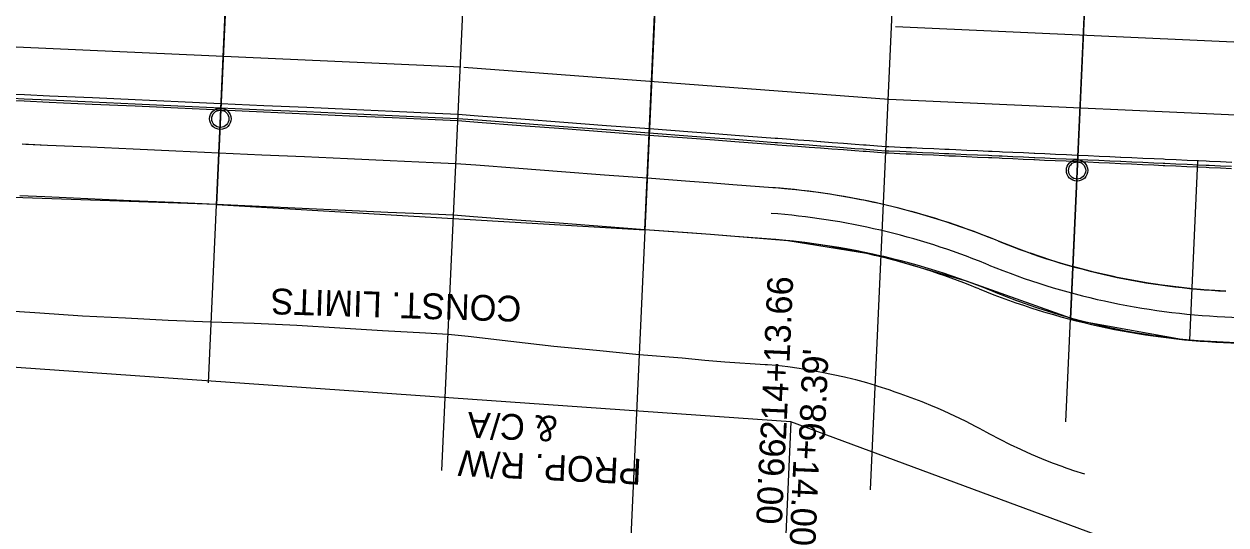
# Model space of a CAD drawing. Extents: x -70 to 701944, y -4 to 666871.
# Drawn here: x 666595.9 to 666876, y 656479.5 to 656596.1 of the extents above; entities that cross this region are included whole.
import ezdxf

# ---------------------------------------------------------------- set-up
doc = ezdxf.new("R2010")
doc.units = 0
for name, color, linetype in [('R_Detour', 7, 'Continuous'), ('R_Draft', 7, 'Continuous'), ('R_Drive', 7, 'Continuous'), ('R_No Plot', 7, 'Continuous'), ('R_Proposed Const Limits', 7, 'Continuous'), ('R_Proposed Road', 7, 'Continuous'), ('R_ROW', 7, 'Continuous'), ('R_Striping', 7, 'Continuous'), ('R_Temp Easement Annot', 7, 'Continuous'), ('R_Water', 7, 'Continuous')]:
    doc.layers.add(name, color=color, linetype=linetype)

msp = doc.modelspace()

# ---------------------------------------------------------------- linework, layer by layer
at = {"layer": 'R_Detour'}
for p, q in [((666767.9, 657153.38), (666725.22, 656208.68)), ((666638.85, 656512.52), (666643.18, 656608.51)), ((666838.64, 656503.49), (666842.98, 656599.49))]:
    msp.add_line(p, q, dxfattribs=at)
at = {"layer": 'R_Draft'}
for p, q in [((666693.28, 656492.16), (666703.96, 656728.5)), ((666793.18, 656487.65), (666803.86, 656723.98))]:
    msp.add_line(p, q, dxfattribs=at)
at = {"layer": 'R_Drive'}
msp.add_line((666867.53, 656522.48), (666869.42, 656564.26), dxfattribs=at)
at = {"layer": 'R_No Plot'}
for p, q in [((666820.7, 656539.98), (666820.01, 656540.26)), ((666875.71, 656527.93), (666906.62, 656526.54))]:
    msp.add_line(p, q, dxfattribs=at)
for points in [[(666493.34, 656615.28), (666643.18, 656608.51), (666640.72, 656554.07), (666579.66, 656556.15), (666531.47, 656547.34), (666506.44, 656543.07), (666490.05, 656542.43)], [(666743.25, 656608.73), (666798.85, 656610.69), (666843.38, 656608.37), (666839.73, 656527.64), (666815.49, 656536.22), (666794.66, 656542.31), (666773.87, 656545.65), (666755.83, 656547.07), (666740.56, 656548.21)], [(666643.18, 656608.51), (666640.72, 656554.07), (666740.56, 656548.21), (666743.3, 656608.73), (666693.13, 656606.26)], [(666843.38, 656608.37), (666839.72, 656527.35), (666866.48, 656522.58), (666894.49, 656521.08), (666919.3, 656520.45), (666943.21, 656523.15), (666968.6, 656529.54), (666990.14, 656533.26), (666992.83, 656592.71), (667012.81, 656591.81), (667001.51, 656601.33)]]:
    msp.add_lwpolyline(points, close=True, dxfattribs=at)
for centre in [(666641.63, 656574.05), (666841.29, 656562.02)]:
    msp.add_circle(centre, 2.5, dxfattribs=at)
for centre, start, end in [((666757.51, 656386.48), 67.8805, 85.6947), ((666883.21, 656693.77), 247.8805, 267.4131)]:
    msp.add_arc(centre, 166, start, end, dxfattribs=at)
at = {"layer": 'R_Proposed Const Limits'}
msp.add_lwpolyline([(666843.06, 656491.31), (666840.55, 656492.1), (666838.16, 656492.91), (666838.05, 656492.96), (666835.56, 656493.88), (666833.09, 656494.86), (666830.63, 656495.9), (666828.34, 656496.93), (666828.18, 656497.01), (666825.75, 656498.15), (666823.33, 656499.34), (666820.93, 656500.62), (666820.25, 656501), (666818.55, 656501.92), (666817.78, 656502.32), (666815.29, 656503.6), (666812.79, 656504.82), (666810.28, 656505.99), (666808.75, 656506.65), (666807.75, 656507.07), (666805.2, 656508.1), (666802.65, 656509.08), (666800.08, 656510), (666798.91, 656510.41), (666797.5, 656510.9), (666794.91, 656511.74), (666794.28, 656511.94), (666792.31, 656512.52), (666789.7, 656513.22), (666789.04, 656513.39), (666787.09, 656513.86), (666784.46, 656514.44), (666781.82, 656514.97), (666779.18, 656515.45), (666779.12, 656515.46), (666776.53, 656515.88), (666773.88, 656516.27), (666771.22, 656516.6), (666769.17, 656516.75), (666768.56, 656516.78), (666759.19, 656517.35), (666754.5, 656517.73), (666749.22, 656518.3), (666739.24, 656519.04), (666729.28, 656520.08), (666719.31, 656521.04), (666709.35, 656522.15), (666699.4, 656523.31), (666694.71, 656523.81), (666689.42, 656524.12), (666679.44, 656524.67), (666669.45, 656525.27), (666659.47, 656525.94), (666649.48, 656526.4), (666639.49, 656526.69), (666629.5, 656527.1), (666619.51, 656527.58), (666609.52, 656528.12), (666599.54, 656528.8), (666593.69, 656529.18)], dxfattribs=at)
at = {"layer": 'R_Proposed Road'}
for p, q in [((666822.96, 656545.54), (666822.27, 656545.82)), ((666822.96, 656545.54), (666822.27, 656545.82)), ((666818.44, 656534.42), (666817.75, 656534.7)), ((666875.44, 656521.94), (666906.35, 656520.54))]:
    msp.add_line(p, q, dxfattribs=at)
for points in [[(666877.29, 656562.9), (666874.7, 656563.02), (666872.11, 656563.13), (666871.37, 656563.17), (666869.51, 656563.25), (666866.92, 656563.37), (666864.33, 656563.48), (666861.75, 656563.6), (666861.38, 656563.62), (666859.17, 656563.72), (666856.59, 656563.83), (666854.02, 656563.95), (666851.46, 656564.07), (666851.39, 656564.07), (666848.9, 656564.18), (666846.35, 656564.3), (666843.81, 656564.41), (666841.4, 656564.52), (666841.28, 656564.53), (666838.76, 656564.64), (666836.24, 656564.75), (666833.74, 656564.87), (666831.41, 656564.97), (666831.25, 656564.98), (666828.77, 656565.09), (666826.31, 656565.2), (666823.85, 656565.31), (666823.15, 656565.34), (666821.42, 656565.42), (666820.63, 656565.46), (666818.09, 656565.57), (666815.54, 656565.69), (666812.98, 656565.8), (666811.43, 656565.87), (666810.41, 656565.92), (666807.82, 656566.04), (666805.23, 656566.15), (666802.62, 656566.27), (666801.44, 656566.33), (666800.01, 656566.39), (666797.39, 656566.51), (666796.75, 656566.54), (666794.76, 656566.69), (666792.13, 656566.89), (666791.46, 656566.94), (666789.49, 656567.08), (666786.85, 656567.28), (666784.2, 656567.48), (666781.54, 656567.68), (666781.48, 656567.69), (666778.88, 656567.88), (666776.22, 656568.08), (666773.56, 656568.28), (666771.51, 656568.44), (666770.89, 656568.48), (666761.53, 656569.19), (666756.84, 656569.54), (666751.55, 656569.94), (666741.58, 656570.69), (666731.6, 656571.44), (666721.62, 656572.19), (666711.65, 656572.94), (666701.67, 656573.7), (666696.98, 656574.05), (666691.69, 656574.29), (666681.7, 656574.74), (666671.71, 656575.19), (666661.72, 656575.64), (666651.73, 656576.09), (666641.74, 656576.54), (666631.75, 656577), (666621.76, 656577.45), (666611.77, 656577.9), (666601.78, 656578.35), (666595.92, 656578.61), (666593.2, 656578.74)], [(666877.34, 656563.9), (666874.74, 656564.01), (666872.15, 656564.13), (666871.41, 656564.17), (666869.56, 656564.25), (666866.97, 656564.37), (666864.38, 656564.48), (666861.8, 656564.6), (666861.42, 656564.62), (666859.22, 656564.72), (666856.64, 656564.83), (666854.07, 656564.95), (666851.51, 656565.06), (666851.44, 656565.07), (666848.95, 656565.18), (666846.4, 656565.3), (666843.86, 656565.41), (666841.45, 656565.52), (666841.32, 656565.52), (666838.8, 656565.64), (666836.29, 656565.75), (666833.79, 656565.87), (666831.46, 656565.97), (666831.3, 656565.98), (666828.82, 656566.09), (666826.35, 656566.2), (666823.9, 656566.31), (666823.2, 656566.34), (666821.47, 656566.42), (666820.67, 656566.46), (666818.14, 656566.57), (666815.59, 656566.69), (666813.02, 656566.8), (666811.48, 656566.87), (666810.45, 656566.92), (666807.87, 656567.04), (666805.27, 656567.15), (666802.67, 656567.27), (666801.49, 656567.32), (666800.05, 656567.39), (666797.43, 656567.51), (666796.79, 656567.54), (666794.81, 656567.69), (666792.17, 656567.88), (666791.5, 656567.94), (666789.54, 656568.08), (666786.89, 656568.28), (666784.24, 656568.48), (666781.59, 656568.68), (666781.53, 656568.69), (666778.93, 656568.88), (666776.27, 656569.08), (666773.6, 656569.28), (666771.55, 656569.44), (666770.94, 656569.48), (666761.57, 656570.19), (666756.89, 656570.54), (666751.6, 656570.94), (666741.62, 656571.69), (666731.65, 656572.44), (666721.67, 656573.19), (666711.69, 656573.94), (666701.72, 656574.69), (666697.03, 656575.05), (666691.73, 656575.29), (666681.74, 656575.74), (666671.75, 656576.19), (666661.76, 656576.64), (666651.77, 656577.09), (666641.78, 656577.54), (666631.79, 656577.99), (666621.8, 656578.45), (666611.82, 656578.9), (666601.83, 656579.35), (666595.97, 656579.61), (666593.24, 656579.74)], [(666877.27, 656562.4), (666874.68, 656562.52), (666872.08, 656562.63), (666871.35, 656562.67), (666869.49, 656562.75), (666866.9, 656562.87), (666864.31, 656562.98), (666861.73, 656563.1), (666861.36, 656563.12), (666859.15, 656563.22), (666856.57, 656563.33), (666854, 656563.45), (666851.44, 656563.57), (666851.37, 656563.57), (666848.88, 656563.68), (666846.33, 656563.8), (666843.79, 656563.91), (666841.38, 656564.02), (666841.26, 656564.03), (666838.73, 656564.14), (666836.22, 656564.25), (666833.72, 656564.37), (666831.39, 656564.47), (666831.23, 656564.48), (666828.75, 656564.59), (666826.28, 656564.7), (666823.83, 656564.81), (666823.13, 656564.85), (666821.4, 656564.92), (666820.61, 656564.96), (666818.07, 656565.07), (666815.52, 656565.19), (666812.96, 656565.31), (666811.41, 656565.38), (666810.38, 656565.42), (666807.8, 656565.54), (666805.2, 656565.66), (666802.6, 656565.77), (666801.42, 656565.83), (666799.99, 656565.89), (666797.37, 656566.01), (666796.72, 656566.04), (666794.74, 656566.19), (666792.11, 656566.39), (666791.44, 656566.44), (666789.47, 656566.58), (666786.82, 656566.78), (666784.17, 656566.98), (666781.52, 656567.18), (666781.46, 656567.19), (666778.86, 656567.38), (666776.2, 656567.58), (666773.54, 656567.78), (666771.48, 656567.94), (666770.87, 656567.98), (666761.51, 656568.69), (666756.82, 656569.04), (666751.53, 656569.44), (666741.55, 656570.19), (666731.58, 656570.94), (666721.6, 656571.69), (666711.63, 656572.44), (666701.65, 656573.2), (666696.96, 656573.55), (666691.67, 656573.79), (666681.68, 656574.24), (666671.69, 656574.69), (666661.7, 656575.14), (666651.71, 656575.59), (666641.72, 656576.04), (666631.73, 656576.5), (666621.74, 656576.95), (666611.75, 656577.4), (666601.76, 656577.85), (666595.9, 656578.12), (666593.17, 656578.24)], [(666875.99, 656533.93), (666873.39, 656534.07), (666870.8, 656534.25), (666870.07, 656534.31), (666868.21, 656534.47), (666865.63, 656534.73), (666863.05, 656535.04), (666860.48, 656535.39), (666860.11, 656535.44), (666857.91, 656535.78), (666855.35, 656536.21), (666852.79, 656536.68), (666850.25, 656537.2), (666850.18, 656537.21), (666847.71, 656537.75), (666845.18, 656538.35), (666842.66, 656538.99), (666840.28, 656539.63), (666840.16, 656539.67), (666837.66, 656540.38), (666835.18, 656541.14), (666832.71, 656541.94), (666830.41, 656542.73), (666830.25, 656542.78), (666827.8, 656543.66), (666825.37, 656544.58), (666822.96, 656545.54), (666822.27, 656545.82), (666820.57, 656546.5), (666819.79, 656546.81), (666817.29, 656547.76), (666814.77, 656548.67), (666812.24, 656549.54), (666810.72, 656550.04), (666809.7, 656550.37), (666807.15, 656551.16), (666804.58, 656551.91), (666802.01, 656552.62), (666800.84, 656552.93), (666799.42, 656553.3), (666796.82, 656553.93), (666796.18, 656554.08), (666794.21, 656554.52), (666791.59, 656555.07), (666790.93, 656555.2), (666788.97, 656555.58), (666786.34, 656556.05), (666783.7, 656556.47), (666781.05, 656556.86), (666780.99, 656556.87), (666778.4, 656557.21), (666775.74, 656557.51), (666773.08, 656557.77), (666771.03, 656557.95), (666770.42, 656557.99), (666761.06, 656558.7), (666756.37, 656559.05), (666751.08, 656559.45), (666741.1, 656560.2), (666731.13, 656560.95), (666721.15, 656561.7), (666711.17, 656562.46), (666701.2, 656563.21), (666696.51, 656563.56), (666691.21, 656563.8), (666681.22, 656564.25), (666671.23, 656564.7), (666661.25, 656565.15), (666651.26, 656565.6), (666641.27, 656566.06), (666631.28, 656566.51), (666621.29, 656566.96), (666611.3, 656567.41), (666601.31, 656567.86), (666595.45, 656568.13)], [(666770.42, 656557.99), (666761.06, 656558.7), (666756.37, 656559.05), (666751.08, 656559.45), (666741.1, 656560.2), (666731.13, 656560.95), (666721.15, 656561.7), (666711.17, 656562.46), (666701.2, 656563.21), (666696.51, 656563.56), (666691.21, 656563.8), (666681.22, 656564.25), (666671.23, 656564.7), (666661.25, 656565.15), (666651.26, 656565.6), (666641.27, 656566.06), (666631.28, 656566.51), (666621.29, 656566.96), (666611.3, 656567.41), (666601.31, 656567.86), (666596.31, 656568.09)], [(666770.42, 656557.99), (666761.06, 656558.7), (666756.37, 656559.05), (666751.08, 656559.45), (666741.1, 656560.2), (666731.13, 656560.95), (666721.15, 656561.7), (666711.17, 656562.46), (666701.2, 656563.21), (666696.51, 656563.56), (666691.21, 656563.8), (666681.22, 656564.25), (666671.23, 656564.7), (666661.25, 656565.15), (666651.26, 656565.6), (666641.27, 656566.06), (666631.28, 656566.51), (666621.29, 656566.96), (666611.3, 656567.41), (666601.31, 656567.86), (666596.31, 656568.09)], [(666879.51, 656521.76), (666875.44, 656521.94), (666872.85, 656522.08), (666870.26, 656522.26), (666869.52, 656522.32), (666867.67, 656522.48), (666865.09, 656522.75), (666862.51, 656523.05), (666859.93, 656523.4), (666859.57, 656523.45), (666857.37, 656523.79), (666854.8, 656524.22), (666852.25, 656524.69), (666849.7, 656525.21), (666849.63, 656525.22), (666847.17, 656525.76), (666844.64, 656526.36), (666842.12, 656527), (666839.73, 656527.64), (666839.61, 656527.68), (666837.12, 656528.4), (666834.64, 656529.16), (666832.16, 656529.96), (666829.86, 656530.74), (666829.71, 656530.8), (666827.26, 656531.68), (666824.83, 656532.59), (666822.42, 656533.55), (666821.73, 656533.83), (666820.02, 656534.52), (666819.25, 656534.82), (666816.75, 656535.77), (666814.23, 656536.68), (666811.7, 656537.55), (666810.17, 656538.06), (666809.16, 656538.38), (666806.61, 656539.17), (666804.04, 656539.92), (666801.46, 656540.64), (666800.29, 656540.95), (666798.88, 656541.31), (666796.28, 656541.94), (666795.64, 656542.09), (666793.67, 656542.53), (666791.05, 656543.08), (666790.39, 656543.21), (666788.43, 656543.59), (666785.8, 656544.06), (666783.16, 656544.49), (666780.51, 656544.87), (666780.45, 656544.88), (666777.86, 656545.22), (666775.2, 656545.52), (666772.54, 656545.79), (666770.49, 656545.96), (666769.88, 656546.01), (666760.51, 656546.71), (666755.83, 656547.07), (666750.54, 656547.46), (666740.56, 656548.21), (666730.59, 656548.97), (666720.61, 656549.72), (666710.63, 656550.47), (666700.66, 656551.22), (666695.97, 656551.57), (666690.67, 656551.81), (666680.68, 656552.26), (666670.69, 656552.71), (666660.7, 656553.16), (666650.71, 656553.62), (666640.72, 656554.07), (666630.73, 656554.52), (666620.74, 656554.97), (666610.75, 656555.42), (666600.76, 656555.87), (666594.9, 656556.14)]]:
    msp.add_lwpolyline(points, dxfattribs=at)
for centre, radius, start, end in [((666757.51, 656386.48), 172, 67.8805, 85.6947), ((666757.51, 656386.48), 172, 67.8805, 85.6947), ((666757.51, 656386.48), 160, 67.8805, 85.6947), ((666883.21, 656693.77), 160, 247.8805, 267.4131), ((666883.21, 656693.77), 160, 247.8805, 267.4131), ((666883.21, 656693.77), 172, 247.8805, 267.4131)]:
    msp.add_arc(centre, radius, start, end, dxfattribs=at)
at = {"layer": 'R_ROW'}
msp.add_lwpolyline([(668068.22, 656367.07), (668015.2, 656409.61), (667518.06, 656430.84), (667204.93, 656412.96), (667078.78, 656456.7), (667035.95, 656483.66), (666996.35, 656493.45), (666927.34, 656472.55), (666845.47, 656477.25), (666774.58, 656503.47), (666573.01, 656517.59), (666494.28, 656503.13), (666386.7, 656514.99), (666322.44, 656532.91), (666194.58, 656538.69), (665874.18, 656537.15), (665794.4, 656521.73), (665682.43, 656524.79)], dxfattribs=at)
at = {"layer": 'R_Striping'}
for points in [[(666697.69, 656586.03), (666094.81, 656613.27), (665994.78, 656614.78), (665744.97, 656626.07)], [(666997.85, 656586.48), (666798.95, 656595.47)], [(666997.08, 656569.5), (666797.45, 656578.52), (666698.34, 656585.98)]]:
    msp.add_lwpolyline(points, dxfattribs=at)
at = {"layer": 'R_Temp Easement Annot'}
msp.add_lwpolyline([(666774.58, 656503.47), (666773, 656468.51)], dxfattribs=at)
at = {"layer": 'R_Water'}
for centre in [(666641.63, 656574.05), (666841.29, 656562.02)]:
    msp.add_circle(centre, 2, dxfattribs=at)

# ---------------------------------------------------------------- texts
at = {"layer": 'R_No Plot'}
for s, p in [('214+13.66 ', (666773.44, 656499.14)), ("98.39' ", (666782.43, 656498.73))]:
    msp.add_text(s, height=6, rotation=87.4131, dxfattribs=at).set_placement(p)
at = {"layer": 'R_Proposed Const Limits'}
msp.add_text('CONST. LIMITS', height=6, rotation=178.2285, dxfattribs=at).set_placement((666711.86, 656532.75))
at = {"layer": 'R_ROW'}
for s, p in [('& C/A', (666720.32, 656504.78)), ('PROP. R/W ', (666739.92, 656494.81))]:
    msp.add_text(s, height=6, rotation=177.2014, dxfattribs=at).set_placement(p)
at = {"layer": 'R_Temp Easement Annot'}
for s, p in [('99.00', (666767.4, 656499.79)), ('+14.00', (666775.4, 656499.43))]:
    msp.add_text(s, height=6, rotation=267.4131, dxfattribs=at).set_placement(p)

doc.saveas('drawing.dxf')
